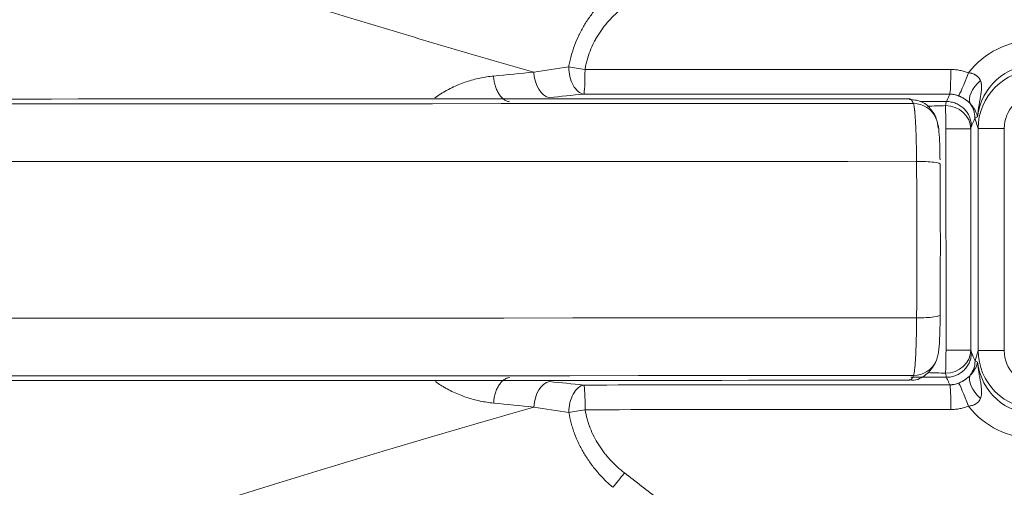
# Model space of a CAD drawing. Header units: millimetres. Extents: x 0 to 594, y 0 to 420.
# Tile 1002 of 1056: x 282.03 to 287.97, y 277.39 to 280.21. Entities that reach past the tile are written whole.
import ezdxf

# ---------------------------------------------------------------- set-up
doc = ezdxf.new("R2010")
doc.units = ezdxf.units.MM
doc.layers.add('1', color=7, linetype='Continuous', true_color=0xffffff)

msp = doc.modelspace()

# ---------------------------------------------------------------- linework, layer by layer
at = {"layer": '1', "color": 155, "linetype": 'Continuous', "lineweight": 13}
for p, q in [((287.8136, 279.5585), (287.7948, 279.6208)), ((287.6201, 278.2203), (287.6197, 279.5561)), ((287.7697, 279.5561), (287.7701, 278.2202)), ((287.814, 278.2164), (287.8136, 279.5585)), ((287.9714, 279.5585), (287.9718, 278.2164)), ((287.7952, 278.1547), (287.814, 278.2164))]:
    msp.add_line(p, q, dxfattribs=at)
for centre, major_axis, ratio, start_param, end_param in [((288.1484, 279.5809), (-0.0005, -0.5077), 0.983414, 3.142894, 4.048093), ((285.432, 279.9141), (0.0144, -0.1493), 0.59617, 4.549254, 6.133251), ((285.432, 279.9141), (-0.148, 0.0243), 0.00792, 4.659392, 5.368741), ((285.432, 279.9141), (0, -0.15), 0.053554, 0.120388, 1.570015), ((287.641, 279.9141), (0, -0.15), 0.053553, 0.120359, 1.569986), ((288.1564, 279.5808), (0.0239, -0.3592), 0.97058, 3.077317, 4.514555), ((288.1631, 279.5586), (-0.1419, -0.3211), 0.994565, 3.556067, 5.126863), ((285.2244, 279.8935), (0.0152, -0.1492), 0.620087, 4.619528, 6.129718), ((287.7476, 279.8944), (-0.0537, -0.14), 0.050293, 0.131649, 1.589238), ((287.8867, 279.7952), (-0.1152, -0.0961), 0.522975, 4.791618, 6.149508), ((288.1712, 279.5585), (-0.0002, -0.2031), 0.983414, 3.142894, 4.71369), ((260.978, 280.107), (-501.2727, -0.1444), 0.000811, 1.517498, 1.623577), ((287.4224, 279.5597), (-0.1374, -0.0601), 0.991145, 3.149103, 4.297352), ((287.6199, 279.556), (-0.0031, 0.15), 0.001202, 0.36753, 1.569961), ((287.6199, 279.556), (0.1486, -0.0206), 0.931682, 0.147956, 1.718645), ((287.645, 279.6208), (0.1372, -0.0607), 0.991341, 0.420079, 1.045406), ((287.6199, 279.556), (0.15, 0), 0.000811, 0.053579, 1.572015), ((287.9634, 279.5586), (-0.15, 0), 0.000811, 0.053579, 1.624375), ((260.9781, 279.7583), (-501.6214, -0.1445), 0.000811, 1.517498, 1.623577), ((287.4342, 279.3415), (-0.15, -0.001), 0.119894, 3.087624, 4.659213), ((287.4344, 278.4326), (0.15, -0.0009), 0.121505, 4.765576, 6.337164), ((260.9784, 278.813), (-501.6214, -0.1445), 0.000811, 1.517498, 1.623577), ((287.6203, 278.2201), (-0.003, -0.15), 0.001235, 4.711602, 5.914033), ((287.6203, 278.2201), (-0.1486, -0.0206), 0.931097, 1.42356, 2.994248), ((287.6203, 278.2201), (0.15, 0), 0.000811, 0.053579, 1.572015), ((288.1635, 278.2165), (0.1378, -0.323), 0.994539, 4.311521, 5.882318), ((287.9638, 278.2165), (-0.15, 0), 0.000811, 0.053579, 1.624375), ((288.1715, 278.2164), (-0.0002, -0.2031), 0.983375, 4.713686, 6.284482), ((287.4228, 278.2148), (0.1372, -0.0607), 0.991341, 5.132372, 6.27905), ((287.6454, 278.1546), (0.1374, 0.0601), 0.991145, 5.244724, 5.868052), ((288.1568, 278.1946), (-0.0243, -0.3592), 0.970612, 4.911747, 6.349089), ((260.9785, 278.4643), (-501.2727, -0.1444), 0.000811, 1.517498, 1.623577), ((287.8876, 277.9809), (0.1153, -0.0959), 0.525874, 3.276512, 4.632708), ((285.225, 277.8807), (0.0153, 0.1492), 0.619957, 0.155524, 1.665714), ((285.4326, 277.86), (0.0145, 0.1493), 0.596045, 0.151945, 1.735943), ((285.4326, 277.86), (-0.0001, 0.15), 0.053553, 4.711546, 6.161172), ((287.6416, 277.8614), (-0.0001, 0.15), 0.053553, 4.711575, 6.161202), ((287.7481, 277.8812), (-0.0538, 0.14), 0.049715, 4.692438, 6.150021), ((285.4326, 277.86), (0.148, 0.0244), 0.009521, 4.055773, 4.765122), ((288.1488, 278.1947), (-0.0005, -0.5077), 0.983375, 5.379164, 6.284483), ((285.6703, 277.478), (-0.0929, -0.1178), 0.042569, 0.777418, 1.603335)]:
    msp.add_ellipse(centre, major_axis=major_axis, ratio=ratio, start_param=start_param, end_param=end_param, dxfattribs=at)
at = {"layer": '1', "color": 155, "linetype": 'Continuous', "lineweight": 18}
msp.add_ellipse((287.4224, 279.5597), major_axis=(-0.1374, -0.0601), ratio=0.991145, start_param=2.72646, end_param=3.149103, dxfattribs=at)
for points, knots in [([(280.8422, 284.288), (280.938, 284.3674), (281.0348, 284.4454), (281.2327, 284.5961), (281.3345, 284.668), (281.6515, 284.8691), (281.8758, 284.9862), (282.3433, 285.185), (282.587, 285.2663), (283.0863, 285.3944), (283.3419, 285.4411), (283.8583, 285.5035), (284.1191, 285.5198), (284.641, 285.5194), (284.9012, 285.4995), (285.6811, 285.4424), (286.2006, 285.4006), (288.7953, 285.1668), (290.8619, 284.9054), (293.9428, 284.4099), (294.9666, 284.2273), (296.4972, 283.9278), (297.0065, 283.8235), (297.7691, 283.6611), (298.0232, 283.6061), (298.5308, 283.4938), (298.7842, 283.436), (299.1643, 283.3488), (299.2909, 283.3196), (299.5443, 283.261), (299.6712, 283.2321), (299.9199, 283.1585), (300.0415, 283.1133), (300.2797, 283.0126), (300.3964, 282.9572), (300.736, 282.7729), (300.9478, 282.6255), (301.3348, 282.2893), (301.5104, 282.1009), (301.7363, 281.7901), (301.8053, 281.6819), (301.931, 281.4579), (301.9877, 281.3422), (302.0868, 281.1044), (302.1293, 280.9822), (302.1981, 280.7328), (302.2245, 280.6057), (302.2539, 280.413), (302.2619, 280.3485), (302.2735, 280.2188), (302.277, 280.1538), (302.2815, 280.0235), (302.2824, 279.9582), (302.2843, 279.8277), (302.2854, 279.7624), (302.2905, 279.4356), (302.2924, 279.1736), (302.2923, 278.6496), (302.2905, 278.3876), (302.2856, 278.0608), (302.2846, 277.9955), (302.2827, 277.865), (302.2818, 277.7998), (302.2776, 277.6695), (302.2742, 277.6044), (302.263, 277.4748), (302.2552, 277.4102), (302.2266, 277.2175), (302.2007, 277.0903), (302.1328, 276.8407), (302.0907, 276.7185), (301.9431, 276.3614), (301.817, 276.1359), (301.5171, 275.7207), (301.3422, 275.5318), (300.956, 275.1952), (300.7445, 275.0477), (300.4055, 274.8623), (300.2891, 274.8064), (300.1106, 274.731), (300.0504, 274.7072), (299.9289, 274.6625), (299.8676, 274.6415), (299.6812, 274.5857), (299.5543, 274.5569), (299.301, 274.4982), (299.1744, 274.469), (298.5409, 274.3241), (298.0334, 274.2115), (297.2053, 274.0357), (296.8854, 273.9695), (296.5651, 273.9049)], [0, 0, 0, 0, 0.011559, 0.011559, 0.023118, 0.023118, 0.046235, 0.046235, 0.069353, 0.069353, 0.09247, 0.09247, 0.115588, 0.115588, 0.138705, 0.138705, 0.184941, 0.184941, 0.369881, 0.369881, 0.462351, 0.462351, 0.508586, 0.508586, 0.531704, 0.531704, 0.554822, 0.554822, 0.56638, 0.56638, 0.577939, 0.577939, 0.589498, 0.589498, 0.601057, 0.601057, 0.624174, 0.624174, 0.647292, 0.647292, 0.658851, 0.658851, 0.670409, 0.670409, 0.681968, 0.681968, 0.693527, 0.693527, 0.699306, 0.699306, 0.705086, 0.705086, 0.710865, 0.710865, 0.716644, 0.716644, 0.739762, 0.739762, 0.76288, 0.76288, 0.768659, 0.768659, 0.774438, 0.774438, 0.780218, 0.780218, 0.785997, 0.785997, 0.797556, 0.797556, 0.809115, 0.809115, 0.832232, 0.832232, 0.85535, 0.85535, 0.878467, 0.878467, 0.890026, 0.890026, 0.895806, 0.895806, 0.901585, 0.901585, 0.913144, 0.913144, 0.924703, 0.924703, 0.970938, 0.970938, 1, 1, 1, 1]), ([(300.5466, 278.8941), (300.5465, 278.9338), (300.5464, 279.0133), (300.546, 279.1325), (300.5453, 279.2519), (300.5444, 279.3711), (300.5433, 279.4726), (300.5423, 279.5564), (300.5414, 279.6225), (300.5405, 279.6886), (300.5396, 279.7547), (300.5387, 279.8208), (300.5376, 279.8868), (300.5364, 279.9528), (300.5342, 280.0188), (300.5302, 280.0847), (300.5235, 280.1506), (300.5141, 280.2163), (300.5019, 280.2817), (300.4868, 280.3466), (300.469, 280.4107), (300.4485, 280.4738), (300.4256, 280.5358), (300.4001, 280.5965), (300.3694, 280.6617), (300.3327, 280.7311), (300.289, 280.8042), (300.2415, 280.8751), (300.1905, 280.9436), (300.1365, 281.0094), (300.0795, 281.0723), (300.0197, 281.1323), (299.9571, 281.1894), (299.8917, 281.2437), (299.8236, 281.2952), (299.753, 281.3437), (299.6804, 281.3891), (299.6061, 281.4313), (299.5358, 281.4674), (299.4701, 281.4982), (299.4091, 281.5244), (299.3472, 281.5487), (299.2844, 281.571), (299.2208, 281.5914), (299.1565, 281.6102), (299.0916, 281.6273), (299.0264, 281.6434), (298.9306, 281.6662), (298.8043, 281.6963), (298.6476, 281.7336), (298.4908, 281.7708), (298.334, 281.8077), (298.151, 281.8504), (297.9417, 281.8987), (297.7061, 281.9523), (297.4704, 282.0053), (297.2345, 282.0577), (296.9461, 282.121), (296.6049, 282.1946), (296.2109, 282.2777), (295.8165, 282.3591), (295.4218, 282.4386), (295.0267, 282.5163), (294.6049, 282.5974), (294.1563, 282.6812), (293.6809, 282.7674), (293.205, 282.8509), (292.7287, 282.9319), (292.2596, 283.0089), (291.7976, 283.0823), (291.3428, 283.152), (290.8875, 283.2193), (290.4319, 283.2843), (289.9759, 283.3468), (289.5194, 283.4069), (289.0817, 283.4621), (288.6627, 283.5127), (288.2626, 283.5592), (287.8623, 283.6039), (287.4618, 283.6466), (287.1278, 283.6804), (286.8605, 283.7065), (286.66, 283.7257), (286.4594, 283.7445), (286.2588, 283.7628), (286.0581, 283.7804), (285.8909, 283.7947), (285.757, 283.8058), (285.6566, 283.814), (285.5562, 283.8222), (285.4558, 283.8303), (285.3553, 283.8384), (285.2549, 283.8465), (285.1545, 283.8543), (285.054, 283.8618), (284.9534, 283.8685), (284.8526, 283.874), (284.7516, 283.8776), (284.6505, 283.879), (284.5495, 283.8779), (284.4486, 283.8746), (284.3482, 283.8693), (284.2481, 283.8618), (284.1483, 283.8518), (284.0489, 283.8393), (283.9499, 283.8242), (283.8512, 283.8065), (283.7529, 283.7862), (283.6505, 283.7621), (283.5442, 283.7335), (283.4346, 283.7002), (283.3269, 283.6632), (283.2212, 283.6227), (283.1174, 283.5786), (283.0155, 283.5308), (282.9295, 283.4867), (282.8585, 283.4476), (282.8019, 283.4147), (282.746, 283.3804), (282.6909, 283.3445), (282.6366, 283.3074), (282.5827, 283.2693), (282.5293, 283.2306), (282.4761, 283.1915), (282.4144, 283.1454), (282.3442, 283.0924), (282.2657, 283.0321), (282.188, 282.9711), (282.1108, 282.9092), (282.0341, 282.8467), (281.958, 282.7836), (281.8825, 282.7197), (281.8075, 282.6552), (281.733, 282.5899), (281.6591, 282.524), (281.5856, 282.4575), (281.5127, 282.3902), (281.4405, 282.3222), (281.3805, 282.265), (281.3327, 282.2192), (281.2969, 282.1846), (281.2614, 282.1496), (281.2263, 282.1143), (281.1917, 282.0784), (281.1579, 282.0417), (281.1252, 282.004), (281.0886, 281.9591), (281.0488, 281.9065), (281.007, 281.8456), (280.968, 281.7831), (280.9318, 281.719), (280.8983, 281.6533), (280.8674, 281.5859), (280.839, 281.5172), (280.8143, 281.45), (280.7928, 281.3847), (280.7744, 281.3215), (280.7583, 281.2581), (280.7446, 281.1945), (280.7334, 281.1307), (280.7247, 281.0667), (280.7186, 281.0025), (280.7142, 280.9381), (280.7103, 280.8628), (280.7061, 280.7767), (280.7015, 280.6797), (280.6969, 280.5826), (280.6925, 280.4854), (280.6885, 280.3881), (280.6837, 280.2581), (280.6781, 280.0953), (280.6725, 279.9108), (280.6696, 279.7913), (280.6683, 279.7372)], [0, 0, 0, 0, 0.004816, 0.009655, 0.014487, 0.019317, 0.024145, 0.026826, 0.029507, 0.032188, 0.03487, 0.037552, 0.040234, 0.042915, 0.045596, 0.048281, 0.050975, 0.053676, 0.056386, 0.059102, 0.061817, 0.064523, 0.067215, 0.069898, 0.072581, 0.076041, 0.079515, 0.083004, 0.086498, 0.089978, 0.093438, 0.09689, 0.100343, 0.103808, 0.107291, 0.110785, 0.114275, 0.117751, 0.121217, 0.12391, 0.126604, 0.129302, 0.132008, 0.134721, 0.137438, 0.140159, 0.142881, 0.145605, 0.152139, 0.158671, 0.165202, 0.171732, 0.178263, 0.18806, 0.197857, 0.207655, 0.217453, 0.227251, 0.24358, 0.259909, 0.276239, 0.292568, 0.308897, 0.325226, 0.344821, 0.364415, 0.384007, 0.403597, 0.423185, 0.441841, 0.460498, 0.479155, 0.497813, 0.516473, 0.535134, 0.553796, 0.570123, 0.586447, 0.602771, 0.619093, 0.635415, 0.643576, 0.651737, 0.659897, 0.668058, 0.676219, 0.684381, 0.688462, 0.692543, 0.696624, 0.700705, 0.704786, 0.708867, 0.712948, 0.717029, 0.721112, 0.725198, 0.729289, 0.733383, 0.737476, 0.741562, 0.745636, 0.7497, 0.75376, 0.757821, 0.761884, 0.765953, 0.770032, 0.774121, 0.778806, 0.783482, 0.788136, 0.792771, 0.797396, 0.802018, 0.806642, 0.809344, 0.81205, 0.814764, 0.817486, 0.820217, 0.822954, 0.825695, 0.828437, 0.831178, 0.835285, 0.839389, 0.843492, 0.847594, 0.851694, 0.855793, 0.859892, 0.863991, 0.868089, 0.872189, 0.876289, 0.88039, 0.884492, 0.888596, 0.890649, 0.892702, 0.894757, 0.896814, 0.898873, 0.900934, 0.902993, 0.905048, 0.908116, 0.91117, 0.914215, 0.917259, 0.920309, 0.923374, 0.92645, 0.929527, 0.932255, 0.934971, 0.93767, 0.940351, 0.943017, 0.945673, 0.948326, 0.950978, 0.95363, 0.957608, 0.961584, 0.96556, 0.969536, 0.973512, 0.977488, 0.985444, 0.993405, 1, 1, 1, 1]), ([(287.3977, 279.7376), (283.9455, 279.7364), (276.9329, 279.7342), (266.352, 279.731), (255.663, 279.7279), (244.9759, 279.725), (237.857, 279.7232), (234.2987, 279.7223)], [0, 0, 0, 0, 0.195198, 0.396398, 0.597599, 0.798799, 1, 1, 1, 1]), ([(287.5595, 279.6199), (287.5569, 279.6356), (287.5376, 279.6631), (287.4875, 279.7214), (287.4297, 279.7312), (287.3998, 279.7331)], [0, 0, 0, 0, 0.414069, 0.740367, 1, 1, 1, 1]), ([(287.5836, 279.3693), (287.5835, 279.3863), (287.5829, 279.4353), (287.5799, 279.5092), (287.5754, 279.5586), (287.5703, 279.5929), (287.5621, 279.6135), (287.5591, 279.6206)], [0, 0, 0, 0, 0.147338, 0.447744, 0.772777, 0.926959, 1, 1, 1, 1]), ([(287.5839, 279.3416), (287.5845, 279.2658), (287.5848, 279.1901), (287.5854, 279.0386), (287.5857, 278.8871), (287.5855, 278.7356), (287.585, 278.5841), (287.5847, 278.5084), (287.5842, 278.4326)], [0, 0, 0, 0, 0.25, 0.25, 0.5, 0.75, 0.75, 1, 1, 1, 1]), ([(280.669, 278.0356), (280.6698, 278.0003), (280.6715, 277.9324), (280.6742, 277.8318), (280.6771, 277.7339), (280.6803, 277.636), (280.6838, 277.5383), (280.6874, 277.4407), (280.6913, 277.3432), (280.6955, 277.2458), (280.6994, 277.1593), (280.7032, 277.0837), (280.7064, 277.019), (280.7096, 276.9543), (280.7125, 276.8896), (280.7161, 276.825), (280.7209, 276.7605), (280.7279, 276.6962), (280.7371, 276.632), (280.7488, 276.568), (280.7631, 276.5043), (280.7797, 276.441), (280.7986, 276.3785), (280.8194, 276.3168), (280.8421, 276.2561), (280.8669, 276.1963), (280.8936, 276.1374), (280.9224, 276.0794), (280.9535, 276.0224), (280.9868, 275.9664), (281.0223, 275.9117), (281.0599, 275.8584), (281.0997, 275.8068), (281.1413, 275.7569), (281.1846, 275.7085), (281.2295, 275.6617), (281.2754, 275.616), (281.3297, 275.5634), (281.3921, 275.5035), (281.4626, 275.4367), (281.5336, 275.3704), (281.6052, 275.3047), (281.6773, 275.2397), (281.75, 275.1752), (281.8231, 275.1115), (281.8967, 275.0484), (281.9709, 274.986), (282.0455, 274.9243), (282.1206, 274.8633), (282.1878, 274.8097), (282.247, 274.7633), (282.2979, 274.7238), (282.3491, 274.6847), (282.4005, 274.6459), (282.4522, 274.6073), (282.504, 274.569), (282.5559, 274.5309), (282.6082, 274.4933), (282.6701, 274.4503), (282.7422, 274.4028), (282.8254, 274.3521), (282.9104, 274.3044), (282.9969, 274.2595), (283.0847, 274.2174), (283.1737, 274.178), (283.2638, 274.1415), (283.3613, 274.1054), (283.4664, 274.0704), (283.5794, 274.0373), (283.6941, 274.0079), (283.81, 273.9822), (283.9249, 273.9607), (284.0383, 273.943), (284.1501, 273.9288), (284.2621, 273.9177), (284.3743, 273.9096), (284.4867, 273.9045), (284.5994, 273.9021), (284.6965, 273.9023), (284.7781, 273.9041), (284.844, 273.9064), (284.9101, 273.9096), (284.9762, 273.9136), (285.0422, 273.9183), (285.1083, 273.9233), (285.1744, 273.9283), (285.2405, 273.9334), (285.3507, 273.9421), (285.5048, 273.9544), (285.703, 273.9707), (285.9011, 273.9874), (286.0991, 274.0045), (286.2971, 274.0221), (286.4951, 274.0403), (286.693, 274.0589), (286.9568, 274.0844), (287.2865, 274.1173), (287.6819, 274.1587), (288.077, 274.202), (288.4719, 274.2472), (288.8665, 274.2942), (289.3923, 274.3594), (290.049, 274.4454), (290.8359, 274.5559), (291.6215, 274.6735), (292.3406, 274.7879), (292.9933, 274.897), (293.58, 274.9992), (294.166, 275.1054), (294.6862, 275.2033), (295.141, 275.2915), (295.5305, 275.3688), (295.9197, 275.448), (296.3086, 275.5289), (296.6971, 275.6114), (297.0206, 275.6817), (297.2792, 275.7387), (297.4731, 275.7819), (297.6668, 275.8256), (297.8604, 275.8697), (298.054, 275.9142), (298.2152, 275.9517), (298.3442, 275.9818), (298.4408, 276.0045), (298.5375, 276.0273), (298.6342, 276.0502), (298.7308, 276.0733), (298.8274, 276.0963), (298.924, 276.1195), (299.0098, 276.1403), (299.0848, 276.1587), (299.1487, 276.1752), (299.2121, 276.1931), (299.2748, 276.213), (299.3367, 276.2348), (299.3978, 276.2585), (299.4582, 276.284), (299.5179, 276.3114), (299.5865, 276.3456), (299.6635, 276.3879), (299.7475, 276.4396), (299.8285, 276.4953), (299.9064, 276.5549), (299.981, 276.6185), (300.0443, 276.6787), (300.0972, 276.7339), (300.1409, 276.783), (300.1826, 276.8335), (300.2223, 276.8854), (300.2599, 276.9386), (300.2954, 276.9931), (300.3288, 277.0491), (300.36, 277.1065), (300.3889, 277.1653), (300.4154, 277.2253), (300.4393, 277.2864), (300.4607, 277.3481), (300.4793, 277.4103), (300.4952, 277.4728), (300.5085, 277.5357), (300.519, 277.5989), (300.527, 277.6626), (300.5326, 277.7266), (300.5358, 277.791), (300.5375, 277.8555), (300.5384, 277.9202), (300.5393, 277.985), (300.5402, 278.0498), (300.5412, 278.1146), (300.5421, 278.1795), (300.5429, 278.2443), (300.5437, 278.32), (300.5445, 278.4066), (300.5453, 278.504), (300.5459, 278.6014), (300.5463, 278.6988), (300.5465, 278.7963), (300.5466, 278.8614), (300.5466, 278.8941)], [0, 0, 0, 0, 0.00429, 0.008277, 0.012262, 0.016246, 0.020229, 0.024211, 0.028194, 0.032176, 0.036158, 0.038814, 0.041469, 0.044125, 0.046782, 0.049439, 0.052098, 0.05476, 0.05743, 0.060111, 0.062805, 0.065506, 0.068206, 0.070895, 0.073576, 0.076253, 0.078927, 0.081605, 0.084292, 0.08699, 0.089693, 0.092395, 0.095087, 0.097773, 0.100453, 0.103129, 0.105805, 0.108481, 0.112495, 0.116511, 0.120529, 0.124548, 0.128569, 0.13259, 0.136609, 0.140627, 0.144643, 0.148657, 0.152671, 0.156684, 0.159359, 0.162034, 0.164709, 0.167384, 0.170059, 0.172735, 0.17541, 0.178086, 0.180765, 0.184792, 0.188824, 0.192853, 0.196874, 0.200879, 0.204873, 0.20886, 0.212846, 0.217635, 0.22244, 0.227265, 0.232098, 0.236925, 0.241507, 0.246075, 0.250635, 0.255191, 0.259747, 0.264306, 0.268874, 0.271544, 0.274217, 0.276895, 0.279576, 0.28226, 0.284946, 0.287631, 0.290317, 0.293002, 0.301058, 0.309114, 0.317168, 0.325223, 0.333277, 0.341332, 0.349388, 0.357443, 0.373554, 0.389665, 0.405775, 0.421885, 0.437994, 0.454103, 0.486323, 0.518543, 0.550758, 0.582966, 0.607121, 0.631274, 0.655428, 0.679584, 0.695689, 0.711797, 0.727905, 0.744015, 0.760126, 0.776236, 0.784291, 0.792346, 0.8004, 0.808454, 0.816509, 0.824563, 0.828591, 0.832619, 0.836646, 0.840674, 0.844702, 0.84873, 0.852758, 0.856785, 0.859469, 0.862148, 0.864821, 0.867488, 0.87015, 0.872812, 0.875475, 0.878143, 0.880817, 0.884839, 0.88886, 0.892863, 0.896856, 0.900853, 0.904863, 0.907546, 0.91023, 0.912908, 0.915575, 0.918235, 0.920892, 0.923554, 0.926221, 0.928895, 0.931577, 0.934257, 0.936924, 0.939569, 0.942196, 0.944812, 0.947422, 0.950033, 0.952647, 0.955266, 0.957892, 0.960522, 0.963153, 0.965784, 0.968415, 0.971046, 0.973677, 0.976308, 0.980256, 0.984203, 0.988148, 0.99209, 0.996033, 1, 1, 1, 1]), ([(287.5596, 278.1536), (287.5625, 278.1604), (287.5675, 278.1732), (287.5719, 278.1919), (287.5771, 278.2235), (287.5807, 278.2741), (287.584, 278.3704), (287.5846, 278.4376), (287.5845, 278.4745)], [0, 0, 0, 0, 0.057864, 0.117912, 0.20608, 0.495478, 0.742739, 1, 1, 1, 1]), ([(287.3968, 278.0421), (287.4028, 278.0403), (287.4395, 278.032), (287.5061, 278.0727), (287.5409, 278.1163), (287.556, 278.1418), (287.5591, 278.1538)], [0, 0, 0, 0, 0.060128, 0.379443, 0.678433, 1, 1, 1, 1]), ([(234.2989, 278.0223), (237.8573, 278.0232), (244.9762, 278.025), (255.6635, 278.0279), (266.3526, 278.031), (276.9336, 278.0342), (283.9463, 278.0364), (287.3985, 278.0376)], [0, 0, 0, 0, 0.201201, 0.402401, 0.603602, 0.804802, 1, 1, 1, 1])]:
    msp.add_open_spline(points, degree=3, knots=knots, dxfattribs=at)
at = {"layer": '1', "color": 155, "linetype": 'Continuous', "lineweight": 13}
for points, knots in [([(285.1309, 279.8979), (284.9803, 279.941), (284.8314, 279.9842), (284.537, 280.0705), (284.3915, 280.1137), (284.1037, 280.2001), (283.9614, 280.2433), (283.6801, 280.3295), (283.541, 280.3726), (283.3349, 280.4371), (283.2665, 280.4585), (283.1646, 280.4907), (283.1307, 280.5014), (283.0632, 280.5229), (282.895, 280.5764), (282.7295, 280.6297), (282.4681, 280.7146), (282.3392, 280.7569), (282.0848, 280.8411), (281.9593, 280.8829), (281.8356, 280.9246)], [0, 0, 0, 0, 0.125, 0.125, 0.25, 0.25, 0.375, 0.375, 0.5, 0.5, 0.5625, 0.5625, 0.59375, 0.59375, 0.625, 0.75, 0.75, 0.875, 0.875, 1, 1, 1, 1]), ([(285.3418, 279.9299), (285.3427, 279.9354), (285.3438, 279.941), (285.3459, 279.952), (285.3493, 279.9685), (285.3533, 279.9848), (285.3621, 280.0171), (285.3689, 280.0383), (285.3844, 280.08), (285.3931, 280.1005), (285.4053, 280.1258), (285.409, 280.1333), (285.4129, 280.1408), (285.4155, 280.1457), (285.4168, 280.1482), (285.4235, 280.1606), (285.429, 280.1703), (285.4462, 280.1991), (285.4584, 280.2177), (285.4843, 280.2537), (285.498, 280.2711), (285.5268, 280.3048), (285.5419, 280.3212), (285.5616, 280.3409), (285.5655, 280.3448), (285.5736, 280.3526), (285.5776, 280.3565), (285.59, 280.3679), (285.5983, 280.3754), (285.6068, 280.3827)], [0, 0, 0, 0, 0.03125, 0.03125, 0.0625, 0.125, 0.125, 0.25, 0.25, 0.375, 0.375, 0.40625, 0.421875, 0.421875, 0.4375, 0.4375, 0.5, 0.5, 0.625, 0.625, 0.75, 0.75, 0.875, 0.875, 0.90625, 0.90625, 0.9375, 0.9375, 1, 1, 1, 1]), ([(285.6775, 280.2961), (285.6623, 280.2841), (285.6477, 280.2716), (285.6195, 280.2457), (285.606, 280.2323), (285.5801, 280.2044), (285.5678, 280.1899), (285.5444, 280.1599), (285.5333, 280.1443), (285.5178, 280.12), (285.5127, 280.1117), (285.5067, 280.1012), (285.5055, 280.0991), (285.5031, 280.0949), (285.4996, 280.0885), (285.4962, 280.0821), (285.4853, 280.0606), (285.4774, 280.0431), (285.4635, 280.0073), (285.4575, 279.9891), (285.4498, 279.9613), (285.4475, 279.952), (285.4444, 279.9378), (285.4435, 279.9331), (285.4416, 279.9235), (285.4408, 279.9187), (285.44, 279.914)], [0, 0, 0, 0, 0.125, 0.125, 0.25, 0.25, 0.375, 0.375, 0.5, 0.5, 0.5625, 0.5625, 0.578125, 0.578125, 0.59375, 0.625, 0.625, 0.75, 0.75, 0.875, 0.875, 0.9375, 0.9375, 0.96875, 0.96875, 1, 1, 1, 1]), ([(287.649, 279.914), (287.6581, 279.914), (287.6672, 279.9136), (287.6785, 279.9126), (287.6808, 279.9123), (287.6853, 279.9118), (287.6876, 279.9115), (287.6944, 279.9106), (287.6988, 279.9098), (287.7122, 279.9074), (287.7299, 279.9033), (287.7471, 279.8975), (287.7556, 279.8943)], [0, 0, 0, 0, 0.25, 0.25, 0.3125, 0.3125, 0.375, 0.375, 0.5, 0.5, 0.75, 1, 1, 1, 1]), ([(284.5337, 279.7431), (284.5452, 279.7513), (284.5568, 279.7591), (284.5718, 279.7686), (284.5749, 279.7705), (284.5813, 279.7744), (284.5844, 279.7763), (284.594, 279.7819), (284.6004, 279.7855), (284.6197, 279.796), (284.6326, 279.8025), (284.6587, 279.8147), (284.6718, 279.8203), (284.6981, 279.8308), (284.7114, 279.8356), (284.738, 279.8444), (284.7514, 279.8484), (284.7783, 279.8557), (284.7918, 279.8589), (284.8327, 279.8675), (284.8601, 279.8718), (284.8879, 279.8745)], [0, 0, 0, 0, 0.105195, 0.105195, 0.133158, 0.133158, 0.161121, 0.161121, 0.217046, 0.217046, 0.328897, 0.328897, 0.440747, 0.440747, 0.552598, 0.552598, 0.664448, 0.664448, 0.776299, 0.776299, 1, 1, 1, 1]), ([(284.9833, 279.7197), (284.9773, 279.7205), (284.9713, 279.7223), (284.9595, 279.7275), (284.9537, 279.731), (284.9425, 279.7396), (284.9372, 279.7447), (284.927, 279.7563), (284.9222, 279.7628), (284.9135, 279.777), (284.9095, 279.7847), (284.9024, 279.8011), (284.8993, 279.8097), (284.8942, 279.8276), (284.8922, 279.8368), (284.8892, 279.8555), (284.8883, 279.865), (284.8879, 279.8745)], [0, 0, 0, 0, 0.125, 0.125, 0.25, 0.25, 0.375, 0.375, 0.5, 0.5, 0.625, 0.625, 0.75, 0.75, 0.875, 0.875, 1, 1, 1, 1]), ([(287.7556, 279.8943), (287.7595, 279.8938), (287.7634, 279.8932), (287.7692, 279.892), (287.7711, 279.8915), (287.7749, 279.8905), (287.7767, 279.89), (287.7823, 279.8882), (287.7859, 279.8868), (287.7912, 279.8844), (287.7929, 279.8836), (287.7964, 279.8818), (287.7997, 279.8799), (287.8028, 279.8777), (287.8051, 279.8761), (287.8059, 279.8755), (287.8073, 279.8743), (287.8109, 279.8714), (287.8141, 279.8682), (287.8176, 279.8641), (287.8187, 279.8627), (287.8208, 279.8598), (287.8218, 279.8584), (287.8246, 279.8539), (287.8261, 279.8508), (287.8275, 279.8476)], [0, 0, 0, 0, 0.125, 0.125, 0.1875, 0.1875, 0.25, 0.25, 0.375, 0.375, 0.4375, 0.4375, 0.5, 0.5625, 0.5625, 0.59375, 0.59375, 0.625, 0.75, 0.75, 0.8125, 0.8125, 0.875, 0.875, 1, 1, 1, 1]), ([(287.8275, 279.8476), (287.8292, 279.8434), (287.8306, 279.8391), (287.8321, 279.8325), (287.8326, 279.8303), (287.8333, 279.8258), (287.8336, 279.8235), (287.8342, 279.8168), (287.8344, 279.8123), (287.8344, 279.8033), (287.8342, 279.7988), (287.8336, 279.7898), (287.8332, 279.7853), (287.8321, 279.7763), (287.8315, 279.7718), (287.8302, 279.7627), (287.8295, 279.7582), (287.828, 279.7491), (287.8272, 279.7446), (287.8248, 279.7309), (287.8231, 279.7217), (287.8199, 279.7033), (287.8184, 279.6941), (287.8155, 279.6755), (287.8142, 279.6662), (287.8124, 279.6521), (287.8118, 279.6474), (287.811, 279.6404), (287.8107, 279.6368), (287.8103, 279.6333), (287.8101, 279.6309), (287.81, 279.6298), (287.8098, 279.6286)], [0, 0, 0, 0, 0.0625, 0.0625, 0.09375, 0.09375, 0.125, 0.125, 0.1875, 0.1875, 0.25, 0.25, 0.3125, 0.3125, 0.375, 0.375, 0.4375, 0.4375, 0.5, 0.5, 0.625, 0.625, 0.75, 0.75, 0.875, 0.875, 0.9375, 0.9375, 0.96875, 0.984375, 0.984375, 1, 1, 1, 1]), ([(287.4233, 279.7085), (287.4191, 279.7182), (287.4149, 279.7254), (287.4096, 279.7315), (287.4086, 279.7325), (287.4065, 279.7343), (287.4054, 279.7351), (287.4022, 279.7369), (287.4001, 279.7376), (287.3979, 279.7376), (287.3978, 279.7376), (287.3977, 279.7376)], [0, 0, 0, 0, 0.494881, 0.494881, 0.618601, 0.618601, 0.742322, 0.742322, 0.989762, 0.989762, 1, 1, 1, 1]), ([(287.6222, 279.7205), (287.6276, 279.7326), (287.6329, 279.7446), (287.6394, 279.7595), (287.6407, 279.7623), (287.642, 279.7652)], [0, 0, 0, 0, 0.806559, 0.806559, 1, 1, 1, 1]), ([(287.6952, 279.7552), (287.6931, 279.756), (287.691, 279.7568), (287.6867, 279.7583), (287.6845, 279.7589), (287.678, 279.7608), (287.6736, 279.7618), (287.6669, 279.7631), (287.6647, 279.7635), (287.6602, 279.7641), (287.6579, 279.7644), (287.6511, 279.765), (287.6466, 279.7652), (287.642, 279.7652)], [0, 0, 0, 0, 0.125, 0.125, 0.25, 0.25, 0.5, 0.5, 0.625, 0.625, 0.75, 0.75, 1, 1, 1, 1]), ([(287.7658, 279.708), (287.764, 279.7099), (287.762, 279.7118), (287.7579, 279.7158), (287.7557, 279.7178), (287.7511, 279.7219), (287.7486, 279.7239), (287.7447, 279.7271), (287.7433, 279.7281), (287.7412, 279.7297), (287.7405, 279.7303), (287.739, 279.7313), (287.7383, 279.7318), (287.7345, 279.7345), (287.7314, 279.7366), (287.7265, 279.7397), (287.7248, 279.7407), (287.7214, 279.7427), (287.7196, 279.7437), (287.7142, 279.7466), (287.7105, 279.7485), (287.7058, 279.7507), (287.7048, 279.7511), (287.7029, 279.752), (287.7001, 279.7533), (287.6972, 279.7544), (287.6952, 279.7552)], [0, 0, 0, 0, 0.125, 0.125, 0.25, 0.25, 0.375, 0.375, 0.4375, 0.4375, 0.46875, 0.46875, 0.5, 0.5, 0.625, 0.625, 0.6875, 0.6875, 0.75, 0.75, 0.875, 0.875, 0.90625, 0.90625, 0.9375, 1, 1, 1, 1]), ([(287.442, 279.3596), (287.4419, 279.3706), (287.4418, 279.3816), (287.4416, 279.4033), (287.4413, 279.4247), (287.4409, 279.4456), (287.4406, 279.4611), (287.4404, 279.4688), (287.4402, 279.4764), (287.4401, 279.4815), (287.44, 279.484), (287.4397, 279.4966), (287.4394, 279.5063), (287.4388, 279.5253), (287.4382, 279.5438), (287.4374, 279.5612), (287.4369, 279.5739), (287.4366, 279.5801), (287.4363, 279.5862), (287.4361, 279.5902), (287.436, 279.5922), (287.4354, 279.6021), (287.435, 279.6096), (287.4341, 279.6239), (287.4332, 279.6374), (287.4322, 279.6495), (287.4314, 279.658), (287.431, 279.6621), (287.4306, 279.666), (287.4304, 279.6685), (287.4302, 279.6698), (287.4296, 279.6759), (287.429, 279.6803), (287.4279, 279.6884), (287.4268, 279.6955), (287.4257, 279.7009), (287.4245, 279.7054), (287.4239, 279.7072), (287.4233, 279.7085)], [0, 0, 0, 0, 0.0625, 0.0625, 0.125, 0.1875, 0.1875, 0.21875, 0.234375, 0.234375, 0.25, 0.25, 0.3125, 0.3125, 0.375, 0.4375, 0.4375, 0.46875, 0.484375, 0.484375, 0.5, 0.5, 0.5625, 0.5625, 0.625, 0.6875, 0.6875, 0.71875, 0.734375, 0.734375, 0.75, 0.75, 0.8125, 0.8125, 0.875, 0.9375, 0.9375, 1, 1, 1, 1]), ([(287.617, 279.696), (287.6178, 279.7021), (287.6187, 279.7072), (287.6204, 279.7154), (287.6213, 279.7185), (287.6222, 279.7205)], [0, 0, 0, 0, 0.5, 0.5, 1, 1, 1, 1]), ([(287.6222, 279.7205), (287.632, 279.7206), (287.6419, 279.7196), (287.6611, 279.7158), (287.6706, 279.713), (287.6887, 279.7055), (287.6974, 279.7009), (287.7138, 279.6901), (287.7215, 279.6839), (287.7354, 279.6701), (287.7417, 279.6625), (287.7527, 279.6463), (287.7574, 279.6377), (287.7651, 279.6197), (287.768, 279.6103), (287.7719, 279.5912), (287.773, 279.5814), (287.773, 279.5717)], [0, 0, 0, 0, 0.125, 0.125, 0.25, 0.25, 0.375, 0.375, 0.5, 0.5, 0.625, 0.625, 0.75, 0.75, 0.875, 0.875, 1, 1, 1, 1]), ([(287.8098, 279.6286), (287.8097, 279.6292), (287.8096, 279.6299), (287.8094, 279.6311), (287.8092, 279.6318), (287.8088, 279.6337), (287.8085, 279.635), (287.8075, 279.6389), (287.8067, 279.6416), (287.8048, 279.647), (287.8038, 279.6498), (287.8014, 279.6556), (287.8, 279.6586), (287.797, 279.6649), (287.7953, 279.6681), (287.7913, 279.675), (287.7891, 279.6785), (287.7853, 279.6842), (287.7839, 279.6862), (287.7817, 279.6892), (287.781, 279.6902), (287.7794, 279.6923), (287.7785, 279.6933), (287.776, 279.6965), (287.7742, 279.6987), (287.7702, 279.7033), (287.7681, 279.7056), (287.7658, 279.708)], [0, 0, 0, 0, 0.03125, 0.03125, 0.0625, 0.0625, 0.125, 0.125, 0.25, 0.25, 0.375, 0.375, 0.5, 0.5, 0.625, 0.625, 0.75, 0.75, 0.8125, 0.8125, 0.84375, 0.84375, 0.875, 0.875, 0.9375, 0.9375, 1, 1, 1, 1]), ([(287.8098, 279.6286), (287.8068, 279.6273), (287.804, 279.626), (287.799, 279.6234), (287.7968, 279.6221), (287.7948, 279.6208)], [0, 0, 0, 0, 0.5, 0.5, 1, 1, 1, 1]), ([(287.773, 279.5717), (287.7725, 279.5704), (287.7719, 279.5684), (287.7708, 279.5632), (287.7702, 279.56), (287.7697, 279.5561)], [0, 0, 0, 0, 0.5, 0.5, 1, 1, 1, 1]), ([(287.4423, 278.4143), (287.4428, 278.4928), (287.4431, 278.5715), (287.4434, 278.6702), (287.4435, 278.6899), (287.4436, 278.7294), (287.4436, 278.7492), (287.4437, 278.8084), (287.4437, 278.8479), (287.4437, 278.9662), (287.4434, 279.1238), (287.4425, 279.281), (287.442, 279.3596)], [0, 0, 0, 0, 0.25, 0.25, 0.3125, 0.3125, 0.375, 0.375, 0.5, 0.5, 0.75, 1, 1, 1, 1]), ([(287.4238, 278.0659), (287.4244, 278.0672), (287.425, 278.069), (287.4261, 278.0735), (287.4273, 278.0789), (287.4284, 278.086), (287.4292, 278.092), (287.4296, 278.0951), (287.43, 278.0986), (287.4303, 278.1009), (287.4304, 278.1021), (287.4311, 278.1082), (287.4316, 278.1135), (287.4326, 278.1247), (287.4336, 278.1368), (287.4345, 278.1503), (287.4352, 278.161), (287.4355, 278.1665), (287.4358, 278.1722), (287.4361, 278.1761), (287.4362, 278.178), (287.4367, 278.1879), (287.4371, 278.196), (287.4378, 278.2129), (287.4386, 278.2303), (287.4392, 278.2488), (287.4396, 278.263), (287.4399, 278.2702), (287.4401, 278.2776), (287.4402, 278.2826), (287.4403, 278.2851), (287.4406, 278.2976), (287.4408, 278.3078), (287.4412, 278.3284), (287.4416, 278.3492), (287.4419, 278.3706), (287.4421, 278.3923), (287.4422, 278.4032), (287.4423, 278.4143)], [0, 0, 0, 0, 0.0625, 0.0625, 0.125, 0.1875, 0.1875, 0.21875, 0.234375, 0.234375, 0.25, 0.25, 0.3125, 0.3125, 0.375, 0.4375, 0.4375, 0.46875, 0.484375, 0.484375, 0.5, 0.5, 0.5625, 0.5625, 0.625, 0.6875, 0.6875, 0.71875, 0.734375, 0.734375, 0.75, 0.75, 0.8125, 0.8125, 0.875, 0.9375, 0.9375, 1, 1, 1, 1]), ([(287.6227, 278.0555), (287.6325, 278.0556), (287.6423, 278.0565), (287.6616, 278.0603), (287.671, 278.0632), (287.6892, 278.0706), (287.6979, 278.0753), (287.7143, 278.0861), (287.7219, 278.0923), (287.7359, 278.1061), (287.7422, 278.1137), (287.7532, 278.1299), (287.7579, 278.1385), (287.7655, 278.1565), (287.7684, 278.1659), (287.7723, 278.185), (287.7734, 278.1947), (287.7734, 278.2045)], [0, 0, 0, 0, 0.125, 0.125, 0.25, 0.25, 0.375, 0.375, 0.5, 0.5, 0.625, 0.625, 0.75, 0.75, 0.875, 0.875, 1, 1, 1, 1]), ([(287.7701, 278.2202), (287.7706, 278.2163), (287.7712, 278.213), (287.7723, 278.2078), (287.7728, 278.2058), (287.7734, 278.2045)], [0, 0, 0, 0, 0.5, 0.5, 1, 1, 1, 1]), ([(287.7665, 278.0678), (287.7688, 278.0701), (287.7709, 278.0724), (287.7748, 278.0769), (287.7766, 278.0791), (287.7791, 278.0823), (287.7799, 278.0833), (287.7815, 278.0854), (287.7823, 278.0864), (287.7845, 278.0894), (287.7858, 278.0914), (287.7896, 278.097), (287.7918, 278.1006), (287.7957, 278.1073), (287.7975, 278.1106), (287.8005, 278.1168), (287.8019, 278.1197), (287.8042, 278.1255), (287.8053, 278.1283), (287.8071, 278.1337), (287.8079, 278.1363), (287.8089, 278.1402), (287.8092, 278.1415), (287.8096, 278.1434), (287.8098, 278.144), (287.81, 278.1453), (287.8101, 278.1459), (287.8103, 278.1466)], [0, 0, 0, 0, 0.0625, 0.0625, 0.125, 0.125, 0.15625, 0.15625, 0.1875, 0.1875, 0.25, 0.25, 0.375, 0.375, 0.5, 0.5, 0.625, 0.625, 0.75, 0.75, 0.875, 0.875, 0.9375, 0.9375, 0.96875, 0.96875, 1, 1, 1, 1]), ([(287.7952, 278.1547), (287.7972, 278.1533), (287.7994, 278.152), (287.8045, 278.1493), (287.8072, 278.1479), (287.8103, 278.1466)], [0, 0, 0, 0, 0.5, 0.5, 1, 1, 1, 1]), ([(287.8103, 278.1466), (287.8104, 278.1454), (287.8105, 278.1442), (287.8107, 278.1419), (287.8111, 278.1383), (287.8115, 278.1348), (287.8122, 278.1278), (287.8128, 278.1231), (287.8146, 278.1091), (287.8159, 278.0998), (287.8188, 278.0812), (287.8204, 278.072), (287.8236, 278.0536), (287.8252, 278.0445), (287.8276, 278.0309), (287.8284, 278.0263), (287.8299, 278.0173), (287.8306, 278.0128), (287.832, 278.0037), (287.8326, 277.9992), (287.8336, 277.9903), (287.8341, 277.9858), (287.8347, 277.9768), (287.8349, 277.9723), (287.8349, 277.9634), (287.8347, 277.9589), (287.8341, 277.9521), (287.8338, 277.9499), (287.8331, 277.9454), (287.8327, 277.9432), (287.8312, 277.9366), (287.8299, 277.9323), (287.8281, 277.9281)], [0, 0, 0, 0, 0.015625, 0.015625, 0.03125, 0.0625, 0.0625, 0.125, 0.125, 0.25, 0.25, 0.375, 0.375, 0.5, 0.5, 0.5625, 0.5625, 0.625, 0.625, 0.6875, 0.6875, 0.75, 0.75, 0.8125, 0.8125, 0.875, 0.875, 0.90625, 0.90625, 0.9375, 0.9375, 1, 1, 1, 1]), ([(287.3985, 278.0376), (287.3985, 278.0376), (287.3985, 278.0376), (287.4028, 278.0375), (287.4112, 278.0422), (287.4196, 278.0564), (287.4238, 278.0659)], [0, 0, 0, 0, 0.003581, 0.003581, 0.50179, 1, 1, 1, 1]), ([(287.6227, 278.0555), (287.6218, 278.0576), (287.6209, 278.0608), (287.6192, 278.069), (287.6183, 278.0741), (287.6174, 278.0803)], [0, 0, 0, 0, 0.5, 0.5, 1, 1, 1, 1]), ([(287.6957, 278.0203), (287.6996, 278.0219), (287.7072, 278.0251), (287.7146, 278.0288), (287.7191, 278.0313), (287.72, 278.0318), (287.7217, 278.0328), (287.7243, 278.0343), (287.7269, 278.0358), (287.7294, 278.0374), (287.7302, 278.0379), (287.7318, 278.039), (287.7342, 278.0406), (287.7365, 278.0421), (287.741, 278.0453), (287.7438, 278.0474), (287.7491, 278.0516), (287.7516, 278.0536), (287.7551, 278.0568), (287.7563, 278.0578), (287.7585, 278.0598), (287.7596, 278.0608), (287.7627, 278.0639), (287.7647, 278.0658), (287.7665, 278.0678)], [0, 0, 0, 0, 0.125, 0.25, 0.25, 0.28125, 0.28125, 0.3125, 0.375, 0.375, 0.40625, 0.40625, 0.4375, 0.5, 0.5, 0.625, 0.625, 0.75, 0.75, 0.8125, 0.8125, 0.875, 0.875, 1, 1, 1, 1]), ([(284.8885, 277.8997), (284.8607, 277.9024), (284.8332, 277.9066), (284.7924, 277.9153), (284.7789, 277.9185), (284.7519, 277.9258), (284.7386, 277.9298), (284.7119, 277.9387), (284.6986, 277.9435), (284.6723, 277.954), (284.6592, 277.9596), (284.6331, 277.9718), (284.6202, 277.9784), (284.6041, 277.9871), (284.6009, 277.9889), (284.5945, 277.9925), (284.5913, 277.9944), (284.5817, 278), (284.5754, 278.0038), (284.5583, 278.0146), (284.5476, 278.0218), (284.5371, 278.0293)], [0, 0, 0, 0, 0.225695, 0.225695, 0.338543, 0.338543, 0.451391, 0.451391, 0.564239, 0.564239, 0.677086, 0.677086, 0.789934, 0.789934, 0.818146, 0.818146, 0.846358, 0.846358, 0.902782, 0.902782, 1, 1, 1, 1]), ([(284.9838, 278.0547), (284.9778, 278.0538), (284.9718, 278.0521), (284.96, 278.0468), (284.9542, 278.0433), (284.943, 278.0347), (284.9377, 278.0296), (284.9275, 278.0179), (284.9227, 278.0114), (284.914, 277.9972), (284.91, 277.9894), (284.9029, 277.9731), (284.8999, 277.9645), (284.8948, 277.9466), (284.8927, 277.9374), (284.8898, 277.9186), (284.8889, 277.9091), (284.8885, 277.8997)], [0, 0, 0, 0, 0.125, 0.125, 0.25, 0.25, 0.375, 0.375, 0.5, 0.5, 0.625, 0.625, 0.75, 0.75, 0.875, 0.875, 1, 1, 1, 1]), ([(287.6425, 278.0103), (287.6378, 278.0209), (287.6332, 278.0316), (287.6266, 278.0467), (287.6247, 278.0511), (287.6227, 278.0555)], [0, 0, 0, 0, 0.705819, 0.705819, 1, 1, 1, 1]), ([(287.6425, 278.0103), (287.6471, 278.0103), (287.6516, 278.0105), (287.6584, 278.0112), (287.6607, 278.0114), (287.6652, 278.0121), (287.6674, 278.0124), (287.6741, 278.0137), (287.6829, 278.0158), (287.6915, 278.0187), (287.6957, 278.0203)], [0, 0, 0, 0, 0.25, 0.25, 0.375, 0.375, 0.5, 0.5, 0.75, 1, 1, 1, 1]), ([(287.8281, 277.9281), (287.8268, 277.9249), (287.8252, 277.9218), (287.8229, 277.918), (287.8225, 277.9172), (287.8215, 277.9157), (287.82, 277.9136), (287.8183, 277.9115), (287.8148, 277.9074), (287.8123, 277.9048), (287.8087, 277.9018), (287.808, 277.9012), (287.8065, 277.9), (287.8058, 277.8994), (287.8035, 277.8977), (287.8011, 277.8961), (287.7986, 277.8946), (287.797, 277.8937), (287.7961, 277.8932), (287.7936, 277.8918), (287.7918, 277.891), (287.7865, 277.8886), (287.7829, 277.8872), (287.7755, 277.8848), (287.7717, 277.8838), (287.7659, 277.8826), (287.764, 277.8822), (287.7601, 277.8816), (287.7581, 277.8813), (287.7561, 277.8811)], [0, 0, 0, 0, 0.125, 0.125, 0.15625, 0.15625, 0.1875, 0.25, 0.25, 0.375, 0.375, 0.40625, 0.40625, 0.4375, 0.4375, 0.5, 0.53125, 0.53125, 0.5625, 0.5625, 0.625, 0.625, 0.75, 0.75, 0.875, 0.875, 0.9375, 0.9375, 1, 1, 1, 1]), ([(281.8367, 276.8528), (281.9604, 276.8942), (282.0858, 276.936), (282.3401, 277.0198), (282.4689, 277.0619), (282.7301, 277.1464), (282.8624, 277.1889), (283.1304, 277.2741), (283.2662, 277.3168), (283.4381, 277.3704), (283.4726, 277.3811), (283.5417, 277.4026), (283.6458, 277.4348), (283.7507, 277.4671), (283.9618, 277.5316), (284.1041, 277.5746), (284.392, 277.6608), (284.5376, 277.7039), (284.832, 277.79), (284.9809, 277.8331), (285.1315, 277.8761)], [0, 0, 0, 0, 0.125, 0.125, 0.25, 0.25, 0.375, 0.375, 0.5, 0.5, 0.53125, 0.53125, 0.5625, 0.625, 0.625, 0.75, 0.75, 0.875, 0.875, 1, 1, 1, 1]), ([(285.6076, 277.3913), (285.5907, 277.4059), (285.5743, 277.4211), (285.5428, 277.4527), (285.5277, 277.469), (285.506, 277.4945), (285.4989, 277.5031), (285.4885, 277.5163), (285.4851, 277.5208), (285.4784, 277.5297), (285.475, 277.5342), (285.4587, 277.5569), (285.4465, 277.5755), (285.4237, 277.6137), (285.4131, 277.6333), (285.3938, 277.6734), (285.385, 277.6939), (285.3752, 277.7203), (285.3733, 277.7255), (285.3697, 277.7361), (285.3643, 277.7521), (285.3596, 277.7681), (285.3509, 277.8004), (285.3462, 277.8221), (285.3424, 277.844)], [0, 0, 0, 0, 0.125, 0.125, 0.25, 0.25, 0.3125, 0.3125, 0.34375, 0.34375, 0.375, 0.375, 0.5, 0.5, 0.625, 0.625, 0.75, 0.75, 0.78125, 0.78125, 0.8125, 0.875, 0.875, 1, 1, 1, 1]), ([(285.4406, 277.8599), (285.4437, 277.841), (285.4478, 277.8224), (285.4553, 277.7947), (285.4581, 277.7856), (285.4626, 277.7719), (285.465, 277.7651), (285.4675, 277.7583), (285.4692, 277.7537), (285.47, 277.7515), (285.4779, 277.7312), (285.4858, 277.7137), (285.5032, 277.6796), (285.5127, 277.663), (285.5332, 277.6308), (285.5443, 277.6152), (285.5591, 277.5961), (285.5621, 277.5924), (285.5682, 277.5849), (285.5712, 277.5812), (285.5806, 277.5702), (285.587, 277.563), (285.6066, 277.5418), (285.6202, 277.5283), (285.6485, 277.5023), (285.6632, 277.4899), (285.6783, 277.4779)], [0, 0, 0, 0, 0.125, 0.125, 0.1875, 0.1875, 0.21875, 0.234375, 0.234375, 0.25, 0.25, 0.375, 0.375, 0.5, 0.5, 0.625, 0.625, 0.65625, 0.65625, 0.6875, 0.6875, 0.75, 0.75, 0.875, 0.875, 1, 1, 1, 1]), ([(287.7561, 277.8811), (287.7476, 277.8778), (287.7304, 277.8721), (287.7128, 277.868), (287.6994, 277.8655), (287.6949, 277.8648), (287.6882, 277.8638), (287.6859, 277.8635), (287.6814, 277.863), (287.6791, 277.8628), (287.6678, 277.8617), (287.6587, 277.8613), (287.6496, 277.8613)], [0, 0, 0, 0, 0.25, 0.5, 0.5, 0.625, 0.625, 0.6875, 0.6875, 0.75, 0.75, 1, 1, 1, 1])]:
    msp.add_open_spline(points, degree=3, knots=knots, dxfattribs=at)
for points in [[(285.1309, 279.8979), (285.2003, 279.9087), (285.2706, 279.9194), (285.3418, 279.9299)], [(285.44, 279.914), (286.1763, 279.9138), (286.9127, 279.9138), (287.649, 279.914)], [(284.8879, 279.8745), (284.9687, 279.8824), (285.0497, 279.8902), (285.1309, 279.8979)], [(285.4329, 279.7652), (285.3629, 279.7584), (285.2937, 279.7516), (285.2253, 279.7446)], [(287.642, 279.7652), (286.9056, 279.765), (286.1693, 279.765), (285.4329, 279.7652)], [(287.4618, 279.7205), (287.5153, 279.7205), (287.5688, 279.7205), (287.6222, 279.7205)], [(287.5056, 279.6923), (287.5427, 279.6936), (287.5798, 279.6948), (287.617, 279.696)], [(287.7948, 279.6208), (287.7875, 279.6044), (287.7803, 279.5881), (287.773, 279.5717)], [(287.7734, 278.2045), (287.7807, 278.1879), (287.7879, 278.1713), (287.7952, 278.1547)], [(287.6174, 278.0803), (287.5815, 278.0814), (287.5456, 278.0826), (287.5097, 278.0838)], [(285.2258, 278.0296), (285.2942, 278.0226), (285.3634, 278.0157), (285.4334, 278.0089)], [(285.4334, 278.0089), (286.1698, 278.0096), (286.9061, 278.01), (287.6425, 278.0103)], [(287.4071, 278.0555), (287.479, 278.0555), (287.5509, 278.0555), (287.6227, 278.0555)], [(285.1315, 277.8761), (285.0502, 277.8838), (284.9692, 277.8917), (284.8885, 277.8997)], [(285.3424, 277.844), (285.2712, 277.8545), (285.2009, 277.8652), (285.1315, 277.8761)], [(287.6496, 277.8613), (286.9133, 277.861), (286.1769, 277.8606), (285.4406, 277.8599)], [(285.6783, 277.4779), (285.747, 277.4238), (285.8862, 277.318), (286.1001, 277.167), (286.3192, 277.0237), (286.4687, 276.9333), (286.5444, 276.8893)]]:
    msp.add_open_spline(points, degree=3, dxfattribs=at)

doc.saveas('drawing.dxf')
